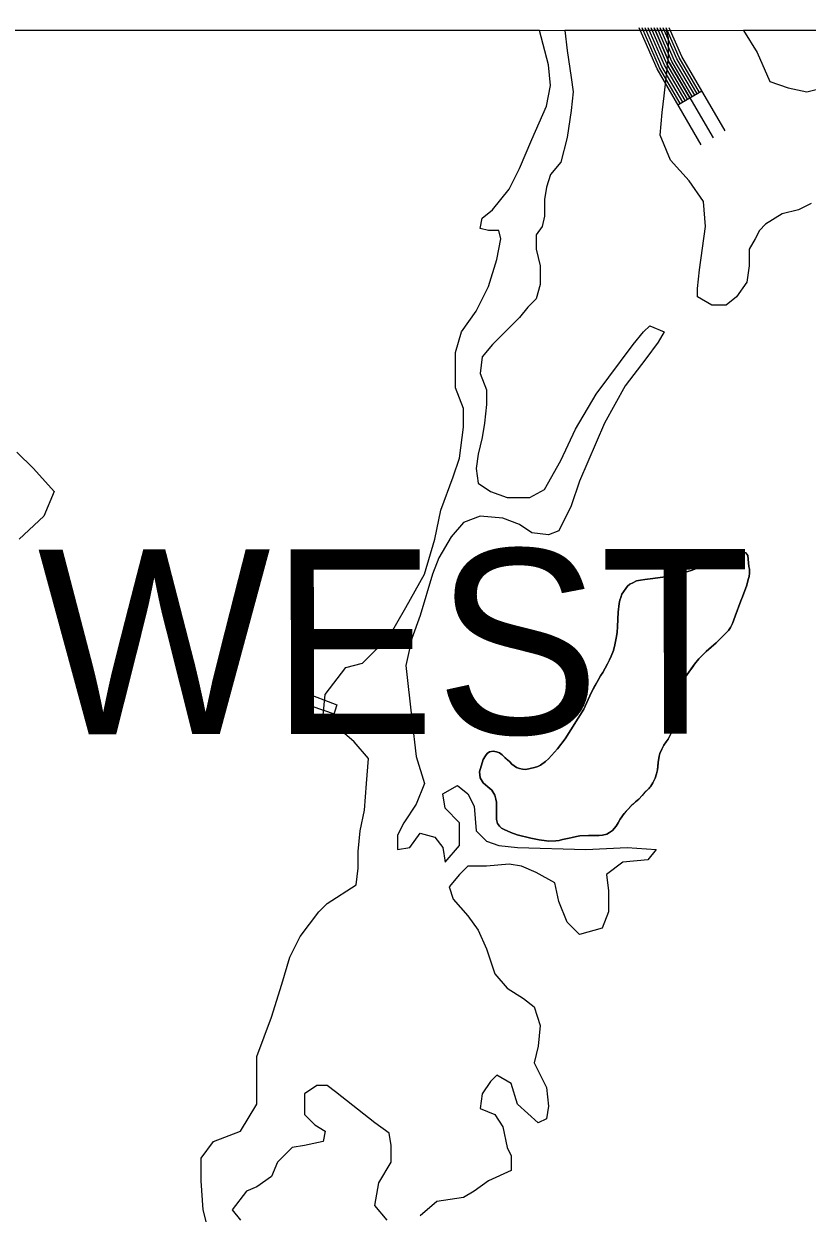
# Model space of a CAD drawing. Extents: x 3245246 to 3283090, y 806824 to 832173.
# Drawn here: x 3265216 to 3266064, y 829112 to 830400 of the extents above; entities that cross this region are included whole.
import ezdxf

# ---------------------------------------------------------------- set-up
doc = ezdxf.new("R2010")
doc.units = 0
for name, color, linetype in [('V-BRDG-OTLN', 7, 'Continuous'), ('V-GRID-FRAM', 7, 'Continuous'), ('V-ROAD-CNTR', 7, 'Continuous'), ('V-SITE-VEGE', 7, 'Continuous'), ('V-TOPO-GNAM-IDEN', 7, 'Continuous'), ('V-TOPO-SHOR', 7, 'Continuous')]:
    doc.layers.add(name, color=color, linetype=linetype)

msp = doc.modelspace()

# ---------------------------------------------------------------- linework, layer by layer
at = {"layer": 'V-BRDG-OTLN'}
msp.add_line((3265515.1, 829665.5), (3265551.7, 829652.9), dxfattribs=at)
msp.add_lwpolyline([(3265512.1, 829657.3), (3265519, 829676.3), (3265554.7, 829662.6), (3265548.6, 829642.9)], close=True, dxfattribs=at)
at = {"layer": 'V-GRID-FRAM'}
msp.add_lwpolyline([(3249428.8, 830400), (3280833.3, 830386.3), (3280833.3, 812199.6), (3249412.9, 812213.3), (3249428.8, 830400)], dxfattribs=at)
at = {"layer": 'V-ROAD-CNTR'}
msp.add_line((3265924.2, 830312.2), (3265950.2, 830327.4), dxfattribs=at)
for points in [[(3265949.4, 830269.1), (3265901.6, 830351.2), (3265882.1, 830395.5)], [(3265926.8, 830313.8), (3265904.2, 830352.5), (3265885.4, 830395.5)], [(3265929.4, 830315.3), (3265906.9, 830353.9), (3265888.7, 830395.5)], [(3265932, 830316.8), (3265909.6, 830355.2), (3265892, 830395.5)], [(3265934.6, 830318.3), (3265912.3, 830356.6), (3265895.2, 830395.5)], [(3265937.2, 830319.8), (3265914.9, 830358), (3265898.5, 830395.5)], [(3265898.5, 830395.5), (3265914.9, 830358), (3265962.4, 830276.6)], [(3265939.8, 830321.3), (3265917.6, 830359.3), (3265901.8, 830395.5)], [(3265942.4, 830322.8), (3265920.3, 830360.7), (3265905.1, 830395.5)], [(3265945, 830324.3), (3265923, 830362), (3265908.3, 830395.5)], [(3265947.6, 830325.8), (3265925.7, 830363.4), (3265911.6, 830395.5)], [(3265975.4, 830284.2), (3265928.3, 830364.8), (3265914.9, 830395.5)]]:
    msp.add_lwpolyline(points, dxfattribs=at)
at = {"layer": 'V-SITE-VEGE'}
for p, q in [((3265988.8, 829828.4), (3265963.5, 829817.3)), ((3265992, 829829.1), (3265988.8, 829828.4)), ((3265997.9, 829827.1), (3265992, 829829.1)), ((3266000, 829824.3), (3265997.9, 829827.1)), ((3265963.5, 829817.3), (3265938.5, 829807.9)), ((3266001.2, 829812.5), (3266000, 829824.3)), ((3266001.7, 829809.5), (3266001.2, 829812.5)), ((3265897, 829799.4), (3265888.3, 829798.2)), ((3265910.5, 829801), (3265897, 829799.4)), ((3265927.5, 829804.7), (3265910.5, 829801)), ((3265938.5, 829807.9), (3265927.5, 829804.7)), ((3266000.4, 829798.1), (3266001.3, 829801.4)), ((3266001.3, 829801.4), (3266001.6, 829805)), ((3266001.6, 829805), (3266001.7, 829809.5)), ((3265869.6, 829791), (3265863.6, 829782.4)), ((3265872.2, 829793.3), (3265869.6, 829791)), ((3265875.5, 829794.7), (3265872.2, 829793.3)), ((3265879.4, 829796.7), (3265875.5, 829794.7)), ((3265883.6, 829797.7), (3265879.4, 829796.7)), ((3265888.3, 829798.2), (3265883.6, 829797.7)), ((3265994.1, 829779.5), (3265998.9, 829792.1)), ((3265998.9, 829792.1), (3266000.4, 829798.1)), ((3265861.3, 829775.7), (3265860.6, 829772.1)), ((3265862.5, 829778.8), (3265861.3, 829775.7)), ((3265863.6, 829782.4), (3265862.5, 829778.8)), ((3265986.1, 829758.4), (3265992.3, 829775)), ((3265992.3, 829775), (3265994.1, 829779.5)), ((3265859.5, 829762.9), (3265858.9, 829747.4)), ((3265860.6, 829772.1), (3265859.5, 829762.9)), ((3265858.9, 829747.4), (3265858.5, 829741)), ((3265981.1, 829746.4), (3265983.4, 829750.6)), ((3265983.4, 829750.6), (3265986.1, 829758.4)), ((3265857.3, 829734.7), (3265856, 829727.5)), ((3265858.5, 829741), (3265857.3, 829734.7)), ((3265965.6, 829729.7), (3265972.6, 829736.4)), ((3265972.6, 829736.4), (3265978.9, 829743.2)), ((3265978.9, 829743.2), (3265981.1, 829746.4)), ((3265856, 829727.5), (3265854.4, 829721.3)), ((3265954.9, 829720.2), (3265965.6, 829729.7)), ((3265850.1, 829711.4), (3265847.8, 829706.8)), ((3265851.9, 829715.4), (3265850.1, 829711.4)), ((3265854.4, 829721.3), (3265851.9, 829715.4)), ((3265942.2, 829706.5), (3265947, 829712.5)), ((3265947, 829712.5), (3265950.1, 829715.7)), ((3265950.1, 829715.7), (3265954.9, 829720.2)), ((3265842.7, 829697.6), (3265840.3, 829693.8)), ((3265845.4, 829702.2), (3265842.7, 829697.6)), ((3265847.8, 829706.8), (3265845.4, 829702.2)), ((3265932.5, 829692.7), (3265942.2, 829706.5)), ((3265840.3, 829693.8), (3265830.2, 829675.5)), ((3265924.3, 829680.3), (3265926.5, 829684.1)), ((3265926.5, 829684.1), (3265930, 829689.6)), ((3265930, 829689.6), (3265932.5, 829692.7)), ((3265830.2, 829675.5), (3265822.3, 829657.9)), ((3265917.5, 829665.6), (3265924.3, 829680.3)), ((3265822.3, 829657.9), (3265801.9, 829625.6)), ((3265914.4, 829654.2), (3265915.2, 829658.4)), ((3265915.2, 829658.4), (3265916.3, 829662.7)), ((3265916.3, 829662.7), (3265917.5, 829665.6)), ((3265914.5, 829649.7), (3265914.4, 829654.2)), ((3265916.8, 829638.8), (3265914.5, 829649.7)), ((3265913.7, 829625.2), (3265916.8, 829631.8)), ((3265917.1, 829635.2), (3265916.8, 829638.8)), ((3265916.8, 829631.8), (3265917.1, 829635.2)), ((3265801.9, 829625.6), (3265793.7, 829614.9)), ((3265906.8, 829614.6), (3265909, 829619)), ((3265909, 829619), (3265911.3, 829622.5)), ((3265911.3, 829622.5), (3265913.7, 829625.2)), ((3265715.6, 829607.2), (3265713.3, 829603.2)), ((3265717.5, 829609.7), (3265715.6, 829607.2)), ((3265720.1, 829611.5), (3265717.5, 829609.7)), ((3265724, 829612.3), (3265720.1, 829611.5)), ((3265727.8, 829611.8), (3265724, 829612.3)), ((3265730.8, 829610.4), (3265727.8, 829611.8)), ((3265733.7, 829608.4), (3265730.8, 829610.4)), ((3265739.7, 829602.9), (3265733.7, 829608.4)), ((3265793.7, 829614.9), (3265784.1, 829604.1)), ((3265902.8, 829600), (3265903.8, 829606.8)), ((3265903.8, 829606.8), (3265904.7, 829609.7)), ((3265904.7, 829609.7), (3265906.8, 829614.6)), ((3265713.3, 829603.2), (3265709.3, 829590.1)), ((3265742, 829600.7), (3265739.7, 829602.9)), ((3265744.3, 829598.3), (3265742, 829600.7)), ((3265749.5, 829594.8), (3265744.3, 829598.3)), ((3265752.7, 829593.6), (3265749.5, 829594.8)), ((3265755.7, 829592.9), (3265752.7, 829593.6)), ((3265759.3, 829592.6), (3265755.7, 829592.9)), ((3265768.7, 829594.5), (3265759.3, 829592.6)), ((3265772.3, 829595.9), (3265768.7, 829594.5)), ((3265775.4, 829597.3), (3265772.3, 829595.9)), ((3265780.8, 829601), (3265775.4, 829597.3)), ((3265784.1, 829604.1), (3265780.8, 829601)), ((3265902.2, 829592.3), (3265902.8, 829600)), ((3265709.3, 829590.1), (3265710.1, 829583.6)), ((3265710.1, 829583.6), (3265713.3, 829578.2)), ((3265897.1, 829578.2), (3265899.4, 829583.2)), ((3265899.4, 829583.2), (3265901, 829587.9)), ((3265901, 829587.9), (3265902.2, 829592.3)), ((3265713.3, 829578.2), (3265718.3, 829573.6)), ((3265718.3, 829573.6), (3265722.5, 829570)), ((3265722.5, 829570), (3265725.7, 829564.7)), ((3265885.5, 829564.4), (3265894.9, 829574.6)), ((3265894.9, 829574.6), (3265897.1, 829578.2)), ((3265725.7, 829564.7), (3265726.9, 829560.4)), ((3265726.9, 829560.4), (3265727.7, 829557)), ((3265727.7, 829557), (3265727.5, 829550.4)), ((3265873.7, 829553), (3265878.3, 829557.4)), ((3265878.3, 829557.4), (3265881.7, 829560.5)), ((3265881.7, 829560.5), (3265885.5, 829564.4)), ((3265727.5, 829550.4), (3265727.8, 829538.3)), ((3265861.6, 829538.6), (3265865.8, 829544.9)), ((3265865.8, 829544.9), (3265873.7, 829553)), ((3265727.8, 829538.3), (3265728.8, 829534)), ((3265728.8, 829534), (3265730.8, 829531.2)), ((3265730.8, 829531.2), (3265733.1, 829529)), ((3265733.1, 829529), (3265736.1, 829527.4)), ((3265853.2, 829526.3), (3265857.3, 829531.1)), ((3265857.3, 829531.1), (3265859.6, 829534.9)), ((3265859.6, 829534.9), (3265861.6, 829538.6)), ((3265736.1, 829527.4), (3265743.2, 829524.2)), ((3265743.2, 829524.2), (3265750, 829521.9)), ((3265750, 829521.9), (3265765, 829518.1)), ((3265765, 829518.1), (3265773.9, 829516.4)), ((3265773.9, 829516.4), (3265784.5, 829514.9)), ((3265791.8, 829515.1), (3265795.4, 829515.6)), ((3265795.4, 829515.6), (3265799, 829516.6)), ((3265799, 829516.6), (3265806.5, 829518.3)), ((3265806.5, 829518.3), (3265809.7, 829518.9)), ((3265809.7, 829518.9), (3265814.2, 829520.1)), ((3265814.2, 829520.1), (3265818.1, 829520.6)), ((3265818.1, 829520.6), (3265827.3, 829521.2)), ((3265827.3, 829521.2), (3265835.6, 829521)), ((3265835.6, 829521), (3265839, 829521.1)), ((3265839, 829521.1), (3265842.6, 829521.5)), ((3265842.6, 829521.5), (3265847.3, 829522.6)), ((3265847.3, 829522.6), (3265850.1, 829524.2)), ((3265850.1, 829524.2), (3265853.2, 829526.3)), ((3265784.5, 829514.9), (3265791.8, 829515.1))]:
    msp.add_line(p, q, dxfattribs=at)
for points in [[(3265416.6, 829088.8), (3265409.9, 829115.7), (3265407.6, 829147.1), (3265407.6, 829171.7), (3265421.1, 829189.7), (3265450.2, 829200.9), (3265468.1, 829230), (3265468.1, 829281.6), (3265483.8, 829324.2), (3265495, 829360.1), (3265503.9, 829389.2), (3265515.1, 829411.6), (3265535.3, 829438.5), (3265544.3, 829447.5), (3265575.6, 829467.7), (3265577.9, 829485.6), (3265577.9, 829503.6), (3265580.1, 829526), (3265584.6, 829548.4), (3265586.8, 829577.5), (3265589.1, 829604.4), (3265573.4, 829622.4), (3265539.8, 829651.5), (3265542, 829673.9), (3265564.4, 829703.1), (3265582.4, 829707.6), (3265611.5, 829736.7), (3265629.4, 829768.1), (3265649.6, 829804), (3265660.8, 829842.1), (3265667.5, 829873.5), (3265680.9, 829909.3), (3265687.6, 829929.5), (3265692.1, 829963.1), (3265692.1, 829983.3), (3265683.2, 830005.7), (3265683.2, 830043.9), (3265689.9, 830066.3), (3265705.6, 830088.7), (3265719, 830115.6), (3265728, 830144.7), (3265732.4, 830167.2), (3265730.2, 830176.1), (3265719, 830176.1), (3265710, 830178.4), (3265712.3, 830189.6), (3265723.5, 830198.6), (3265741.4, 830221), (3265752.6, 830243.4), (3265766.1, 830274.8), (3265781.7, 830310.7), (3265786.2, 830333.1), (3265784, 830355.5), (3265774.4, 830392.9), (3265116.9, 830393.2)], [(3266068.5, 830205.3), (3266055, 830198.6), (3266037.1, 830194.1), (3266019.2, 830182.9), (3266012.5, 830176.1), (3266008, 830167.2), (3266001.3, 830156), (3266001.3, 830138), (3265999, 830120.1), (3265987.8, 830104.4), (3265976.6, 830095.4), (3265960.9, 830095.4), (3265945.3, 830104.4), (3265945.3, 830113.4), (3265947.5, 830133.5), (3265954.2, 830180.6), (3265952, 830207.5), (3265936.3, 830229.9), (3265916.1, 830252.4), (3265904.9, 830279.3), (3265907.2, 830303.9), (3265909.4, 830321.9), (3265911.7, 830344.3), (3265913.9, 830364.5), (3265913.9, 830384.6), (3265911.7, 830392.9), (3265801.7, 830392.9), (3265804.1, 830371.2), (3265808.6, 830342), (3265810.9, 830326.3), (3265808.6, 830306.2), (3265804.1, 830277), (3265797.4, 830250.1), (3265786.2, 830236.7), (3265781.7, 830223.2), (3265779.5, 830209.8), (3265779.5, 830191.8), (3265777.2, 830180.6), (3265770.5, 830171.6), (3265770.5, 830156), (3265775, 830138), (3265775, 830117.8), (3265770.5, 830102.2), (3265761.6, 830093.2), (3265752.6, 830082), (3265723.5, 830052.8), (3265712.3, 830039.4), (3265710, 830021.4), (3265716.8, 830003.5), (3265716.8, 829987.8), (3265714.5, 829967.6), (3265712.3, 829951.9), (3265707.8, 829934), (3265705.6, 829918.3), (3265707.8, 829902.6), (3265721.2, 829893.6), (3265739.2, 829886.9), (3265763.8, 829886.9), (3265779.5, 829895.9), (3265797.4, 829927.3), (3265813.1, 829960.9), (3265835.5, 829999), (3265875.8, 830052.8), (3265887, 830066.3), (3265893.7, 830073), (3265909.4, 830066.3), (3265902.7, 830055.1), (3265889.3, 830037.1), (3265866.9, 830008), (3265844.5, 829967.6), (3265817.6, 829904.9), (3265808.6, 829878), (3265795.2, 829851.1), (3265784, 829846.6), (3265766.1, 829848.8), (3265752.6, 829857.8), (3265734.7, 829864.5), (3265710, 829866.7), (3265692.1, 829860), (3265678.7, 829844.3), (3265665.2, 829821.9), (3265658.5, 829804), (3265645.1, 829759.1), (3265636.1, 829734.5), (3265629.4, 829705.3), (3265636.1, 829647), (3265640.6, 829606.7), (3265649.6, 829577.5), (3265640.6, 829555.1), (3265627.2, 829534.9), (3265620.4, 829521.5), (3265620.4, 829505.8), (3265633.9, 829508), (3265645.1, 829523.7), (3265660.8, 829519.2), (3265669.7, 829508), (3265672, 829492.3), (3265687.6, 829510.3), (3265687.6, 829534.9), (3265672, 829550.6), (3265669.7, 829566.3), (3265685.4, 829575.3), (3265696.6, 829566.3), (3265703.3, 829552.9), (3265705.6, 829526), (3265716.8, 829514.8), (3265730.2, 829510.3), (3265750.4, 829508), (3265824.3, 829505.8), (3265869.1, 829508), (3265900.5, 829505.8), (3265891.5, 829494.6), (3265864.6, 829492.3), (3265846.7, 829478.9), (3265848.9, 829461), (3265848.9, 829438.5), (3265842.2, 829420.6), (3265817.6, 829413.9), (3265804.1, 829427.3), (3265795.2, 829449.7), (3265790.7, 829469.9), (3265770.5, 829481.1), (3265754.8, 829487.9), (3265741.4, 829490.1), (3265716.8, 829487.9), (3265696.6, 829487.9), (3265687.6, 829478.9), (3265676.4, 829465.4), (3265680.9, 829452), (3265696.6, 829434.1), (3265707.8, 829418.4), (3265716.8, 829398.2), (3265725.7, 829371.3), (3265739.2, 829355.6), (3265757.1, 829344.4), (3265768.3, 829335.4), (3265775, 829315.2), (3265772.8, 829292.8), (3265768.3, 829274.9), (3265781.7, 829248), (3265784, 829227.8), (3265781.7, 829214.3), (3265772.8, 829209.9), (3265750.4, 829230), (3265743.6, 829252.5), (3265728, 829261.4), (3265721.2, 829254.7), (3265712.3, 829241.2), (3265710, 829225.5), (3265725.7, 829218.8), (3265734.7, 829205.4), (3265739.2, 829183), (3265743.6, 829174), (3265743.6, 829158.3), (3265719, 829147.1), (3265703.3, 829135.9), (3265692.1, 829129.1), (3265663, 829124.7), (3265645.1, 829109)], [(3266280.4, 830392.7), (3265995.3, 830392.8), (3266010.2, 830368.9), (3266023.7, 830337.6), (3266043.8, 830330.8), (3266064, 830326.3), (3266090.9, 830333.1)], [(3265208.2, 829936.2), (3265226.2, 829918.3), (3265248.6, 829893.6), (3265237.4, 829866.7), (3265210.5, 829842.1)], [(3265926.5, 829684.1), (3265924.3, 829680.3), (3265917.5, 829665.6), (3265916.3, 829662.7), (3265915.2, 829658.4), (3265914.4, 829654.2), (3265914.5, 829649.7), (3265916.8, 829638.8), (3265917.1, 829635.2), (3265916.8, 829631.8), (3265913.7, 829625.2), (3265911.3, 829622.5), (3265909, 829619), (3265906.8, 829614.6), (3265904.7, 829609.7), (3265903.8, 829606.8), (3265902.8, 829600), (3265902.2, 829592.3), (3265901, 829587.9), (3265899.4, 829583.2), (3265897.1, 829578.2), (3265894.9, 829574.6), (3265885.5, 829564.4), (3265881.7, 829560.5), (3265878.3, 829557.4), (3265873.7, 829553), (3265865.8, 829544.9), (3265861.6, 829538.6), (3265859.6, 829534.9), (3265857.3, 829531.1), (3265853.2, 829526.3), (3265850.1, 829524.2), (3265847.3, 829522.6), (3265842.6, 829521.5), (3265839, 829521.1), (3265835.6, 829521), (3265827.3, 829521.2), (3265818.1, 829520.6), (3265814.2, 829520.1), (3265809.7, 829518.9), (3265806.5, 829518.3), (3265799, 829516.6), (3265795.4, 829515.6), (3265791.8, 829515.1), (3265784.5, 829514.9), (3265773.9, 829516.4), (3265765, 829518.1), (3265750, 829521.9), (3265743.2, 829524.2), (3265736.1, 829527.4), (3265733.1, 829529), (3265730.8, 829531.2), (3265728.8, 829534), (3265727.8, 829538.3), (3265727.5, 829550.4), (3265727.7, 829557), (3265726.9, 829560.4), (3265725.7, 829564.7), (3265722.5, 829570), (3265718.3, 829573.6), (3265713.3, 829578.2), (3265710.1, 829583.6), (3265709.3, 829590.1), (3265713.3, 829603.2), (3265715.6, 829607.2), (3265717.5, 829609.7), (3265720.1, 829611.5), (3265724, 829612.3), (3265727.8, 829611.8), (3265730.8, 829610.4), (3265733.7, 829608.4), (3265739.7, 829602.9), (3265742, 829600.7), (3265744.3, 829598.3), (3265749.5, 829594.8), (3265752.7, 829593.6), (3265755.7, 829592.9), (3265759.3, 829592.6), (3265768.7, 829594.5), (3265772.3, 829595.9), (3265775.4, 829597.3), (3265780.8, 829601), (3265784.1, 829604.1), (3265793.7, 829614.9), (3265801.9, 829625.6), (3265822.3, 829657.9), (3265830.2, 829675.5), (3265840.3, 829693.8), (3265842.7, 829697.6), (3265845.4, 829702.2), (3265847.8, 829706.8), (3265850.1, 829711.4), (3265851.9, 829715.4), (3265854.4, 829721.3), (3265856, 829727.5), (3265857.3, 829734.7), (3265858.5, 829741), (3265858.9, 829747.4), (3265859.5, 829762.9), (3265860.6, 829772.1), (3265861.3, 829775.7), (3265862.5, 829778.8), (3265863.6, 829782.4), (3265869.6, 829791), (3265872.2, 829793.3), (3265875.5, 829794.7), (3265879.4, 829796.7), (3265883.6, 829797.7), (3265888.3, 829798.2), (3265897, 829799.4), (3265910.5, 829801), (3265927.5, 829804.7), (3265938.5, 829807.9), (3265963.5, 829817.3), (3265988.8, 829828.4), (3265992, 829829.1), (3265997.9, 829827.1), (3266000, 829824.3), (3266001.2, 829812.5), (3266001.7, 829809.5), (3266001.6, 829805), (3266001.3, 829801.4), (3266000.4, 829798.1), (3265998.9, 829792.1), (3265994.1, 829779.5), (3265992.3, 829775), (3265986.1, 829758.4), (3265983.4, 829750.6), (3265981.1, 829746.4), (3265978.9, 829743.2), (3265972.6, 829736.4), (3265965.6, 829729.7), (3265954.9, 829720.2), (3265950.1, 829715.7), (3265947, 829712.5), (3265942.2, 829706.5), (3265932.5, 829692.7), (3265930, 829689.6), (3265926.5, 829684.1)], [(3265609.2, 829104.5), (3265595.8, 829120.2), (3265600.3, 829144.8), (3265613.7, 829167.3), (3265613.7, 829185.2), (3265611.5, 829198.6), (3265595.8, 829209.9), (3265553.2, 829243.5), (3265544.3, 829250.2), (3265533.1, 829250.2), (3265519.6, 829241.2), (3265519.6, 829218.8), (3265530.8, 829207.6), (3265542, 829200.9), (3265539.8, 829189.7), (3265519.6, 829185.2), (3265506.2, 829183), (3265490.5, 829167.3), (3265483.8, 829151.6), (3265468.1, 829140.4), (3265456.9, 829135.9), (3265441.2, 829115.7), (3265450.2, 829104.5)]]:
    msp.add_lwpolyline(points, dxfattribs=at)
at = {"layer": 'V-TOPO-SHOR'}
for points in [[(3265818.1, 829520.6), (3265814.2, 829520.1), (3265809.7, 829518.9), (3265806.5, 829518.3), (3265799, 829516.6), (3265795.4, 829515.6), (3265791.8, 829515.1), (3265788.6, 829515), (3265784.5, 829514.9), (3265779.4, 829515.6), (3265773.9, 829516.4), (3265765, 829518.1), (3265750, 829521.9), (3265743.2, 829524.2), (3265736.1, 829527.4), (3265733.1, 829529), (3265730.8, 829531.2), (3265728.8, 829534), (3265727.8, 829538.3), (3265727.7, 829541.7), (3265727.6, 829545.7), (3265727.5, 829550.4), (3265727.6, 829553.6), (3265727.7, 829557), (3265726.9, 829560.4), (3265725.7, 829564.7), (3265722.5, 829570), (3265718.3, 829573.6), (3265713.3, 829578.2), (3265710.1, 829583.6), (3265709.3, 829590.1), (3265713.3, 829603.2), (3265715.6, 829607.2), (3265717.5, 829609.7), (3265720.1, 829611.5), (3265724, 829612.3), (3265727.8, 829611.8), (3265730.8, 829610.4), (3265733.7, 829608.4), (3265736.8, 829605.6), (3265739.7, 829602.9), (3265742, 829600.7), (3265744.3, 829598.3), (3265746.8, 829596.6), (3265749.5, 829594.8), (3265752.7, 829593.6), (3265755.7, 829592.9), (3265759.3, 829592.6), (3265768.7, 829594.5), (3265772.3, 829595.9), (3265775.4, 829597.3), (3265778.2, 829599.2), (3265780.8, 829601), (3265784.1, 829604.1), (3265793.7, 829614.9), (3265801.9, 829625.6), (3265822.3, 829657.9), (3265830.2, 829675.5), (3265833.6, 829681.6), (3265835.6, 829685.2), (3265840.3, 829693.8), (3265842.7, 829697.6), (3265845.4, 829702.2), (3265847.8, 829706.8), (3265850.1, 829711.4), (3265851.9, 829715.4), (3265854.4, 829721.3), (3265856, 829727.5), (3265856.6, 829730.4), (3265857.3, 829734.7), (3265858.5, 829741), (3265858.9, 829747.4), (3265859.4, 829759.1), (3265859.5, 829762.9), (3265860.1, 829767.4), (3265860.6, 829772.1), (3265861.3, 829775.7), (3265862.5, 829778.8), (3265863.6, 829782.4), (3265865.6, 829785.4), (3265867.4, 829787.9), (3265869.6, 829791), (3265872.2, 829793.3), (3265875.5, 829794.7), (3265879.4, 829796.7), (3265883.6, 829797.7), (3265888.3, 829798.2), (3265897, 829799.4), (3265910.5, 829801), (3265927.5, 829804.7), (3265938.5, 829807.9), (3265963.5, 829817.3), (3265985.6, 829827), (3265988.8, 829828.4), (3265992, 829829.1), (3265997.9, 829827.1), (3266000, 829824.3), (3266001.2, 829812.5), (3266001.7, 829809.5), (3266001.6, 829805), (3266001.3, 829801.4)], [(3266001.3, 829801.4), (3266000.4, 829798.1), (3265998.9, 829792.1), (3265996.4, 829785.6), (3265995.3, 829782.4), (3265994.1, 829779.5), (3265992.3, 829775), (3265986.1, 829758.4), (3265983.4, 829750.6), (3265981.1, 829746.4), (3265978.9, 829743.2), (3265975.4, 829739.5), (3265972.6, 829736.4), (3265969.5, 829733.5), (3265965.6, 829729.7), (3265962.1, 829726.6), (3265958.2, 829723.1), (3265954.9, 829720.2), (3265950.1, 829715.7), (3265947, 829712.5), (3265942.2, 829706.5), (3265940.2, 829703.6), (3265938, 829700.4), (3265935.1, 829696.5), (3265932.5, 829692.7), (3265930, 829689.6), (3265926.5, 829684.1), (3265924.3, 829680.3), (3265920.9, 829673), (3265919.1, 829669), (3265917.5, 829665.6), (3265916.3, 829662.7), (3265915.2, 829658.4), (3265914.4, 829654.2), (3265914.5, 829649.7), (3265916, 829642.4), (3265916.8, 829638.8), (3265917.1, 829635.2), (3265916.8, 829631.8), (3265913.7, 829625.2), (3265911.3, 829622.5), (3265909, 829619), (3265906.8, 829614.6), (3265904.7, 829609.7), (3265903.8, 829606.8), (3265902.8, 829600), (3265902.5, 829595.5), (3265902.2, 829592.3), (3265901, 829587.9), (3265899.4, 829583.2), (3265897.1, 829578.2), (3265894.9, 829574.6), (3265892.3, 829571.7), (3265888.5, 829567.8), (3265885.5, 829564.4), (3265881.7, 829560.5), (3265878.3, 829557.4), (3265876.1, 829555.3), (3265873.7, 829553), (3265870.6, 829549.9), (3265868.2, 829547.4), (3265865.8, 829544.9), (3265861.6, 829538.6), (3265859.6, 829534.9), (3265857.3, 829531.1), (3265853.2, 829526.3), (3265850.1, 829524.2), (3265847.3, 829522.6), (3265842.6, 829521.5), (3265839, 829521.1), (3265835.6, 829521), (3265831.5, 829521.1), (3265828.3, 829521.2), (3265827.3, 829521.2), (3265818.1, 829520.6)]]:
    msp.add_lwpolyline(points, dxfattribs=at)

# ---------------------------------------------------------------- texts
at = {"layer": 'V-TOPO-GNAM-IDEN'}
msp.add_text('WEST', height=200, rotation=0.043, dxfattribs=at).set_placement((3265230.6, 829630.7))

doc.saveas('drawing.dxf')
